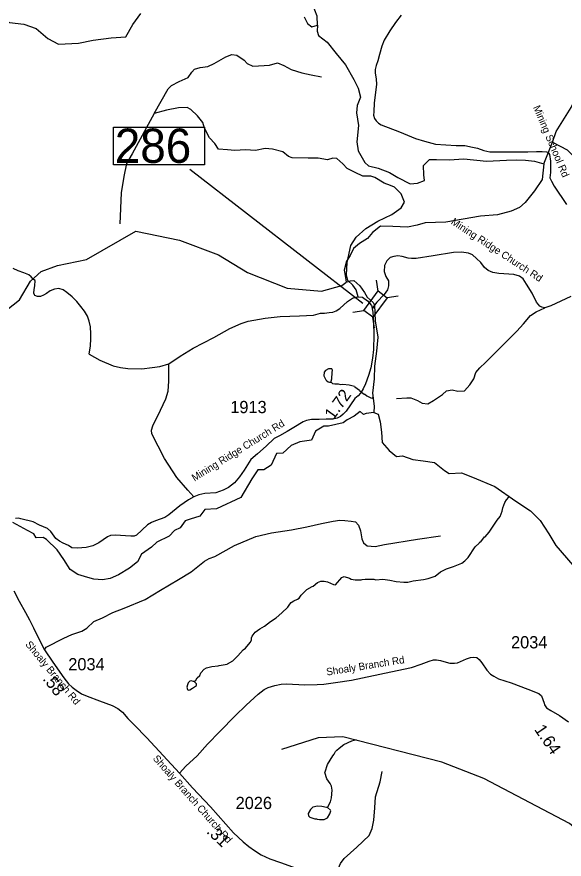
# Model space of a CAD drawing. Extents: x 1248089 to 1457196, y 820910 to 988753.
# Drawn here: x 1431704 to 1437302, y 938490 to 947102 of the extents above; entities that cross this region are included whole.
import ezdxf

# ---------------------------------------------------------------- set-up
doc = ezdxf.new("R2010")
doc.units = 0
for name, color, linetype in [('Exist Hydrographic Creek Single Shore', 7, 'Continuous'), ('Exist Hydrographic Misc Water Feature', 7, 'Continuous'), ('Exist Hydrographic River Shore', 7, 'Continuous'), ('Exist Road Non-System Type 51', 7, 'Continuous'), ('Exist Road Secondary Structure Standard Bridge CELL', 7, 'Continuous'), ('Exist Road Secondary Structure Standard Bridge Number Label', 7, 'Continuous'), ('Exist Road Secondary Type 41 Attributed', 7, 'Continuous'), ('Exist Road Secondary Type 51 Attributed', 7, 'Continuous'), ('Exist Road Secondary Type 51 Label', 7, 'Continuous'), ('Prop GRAU CAT1 Cell', 7, 'Continuous'), ('Prop Lane Lines', 7, 'Continuous')]:
    doc.layers.add(name, color=color, linetype=linetype)

msp = doc.modelspace()

# ---------------------------------------------------------------- linework, layer by layer
at = {"layer": 'Exist Hydrographic Creek Single Shore'}
for points in [[(1434777.9, 947016.7), (1434775.4, 947109.9), (1434752.7, 947170.3), (1434732.6, 947245.8), (1434709.9, 947306.3), (1434735.1, 947379.3)], [(1435355.2, 943055.2), (1435277.2, 943045.1), (1435249.5, 943037.5), (1435214.3, 943065.2), (1435153.9, 943019.9), (1435081, 942982.1), (1435040.7, 942951.9), (1434893.1, 942917.6), (1434842.8, 942917.6), (1434757.2, 942867.3), (1434717, 942774.1), (1434598.7, 942756.5), (1434508.2, 942718.7), (1434425.1, 942640.7), (1434359.7, 942638.2), (1434304.4, 942517.3), (1434228.9, 942469.5), (1434168.5, 942469.5), (1434108.2, 942378.8), (1433995.6, 942188.7), (1433746.6, 942070.4), (1433628.3, 942065.4), (1433575.5, 941997.4), (1433477.4, 941964.7), (1433424.5, 941949.6), (1433374.2, 941876.6), (1433316.4, 941848.9), (1433261, 941793.5), (1433136.1, 941731.7), (1433080.8, 941678.9), (1432980.2, 941608.4), (1432937.4, 941530.3), (1432856.9, 941464.9), (1432743.7, 941396.9), (1432658.1, 941359.1), (1432580.2, 941346.5), (1432492.1, 941354.1), (1432431.7, 941369.2), (1432328.6, 941399.4), (1432250.6, 941452.3), (1432185.2, 941553), (1432117.3, 941651.2), (1432006.6, 941759.4), (1431972.3, 941779), (1431901.9, 941774), (1431876.7, 941816.8), (1431813.8, 941849.5), (1431662.9, 941932.6)]]:
    msp.add_lwpolyline(points, dxfattribs=at)
at = {"layer": 'Exist Hydrographic Misc Water Feature'}
for points in [[(1437093, 945598.9), (1437183.4, 945820.4), (1437218.4, 945927.9), (1437373.4, 946174.3), (1437512.4, 946480.1), (1437631.4, 946602.4), (1437884.4, 946731.9), (1437919.4, 946790.4), (1437956.4, 946996.4), (1437999.4, 947080.9), (1438168.4, 947169.5), (1438448.4, 947429.7), (1438659.5, 947533.9), (1438966.8, 947851.9), (1439075.8, 947898.9), (1439375.4, 947946.1), (1439679.4, 948114.1), (1439832.5, 948278.3), (1440178.4, 948914.9), (1440383.4, 949143.9), (1440678.4, 949288.9), (1440950.4, 949572.3)], [(1437183.4, 945820.4), (1437331.4, 945741.8), (1437462.4, 945614.4), (1437611.4, 945568.7), (1437811.4, 945564.7), (1438217.5, 945408.7), (1438322.2, 945467.1), (1438460.5, 945469.5), (1438665.4, 945731.4), (1439011.4, 945924.6), (1439174.9, 946077.6), (1439221.4, 946022.1), (1439369.5, 945927.2), (1439536.5, 945940.3), (1440275.5, 946201.2), (1440385.5, 946264.6), (1440607.5, 946519.5), (1440770.5, 946785.3), (1440897.5, 946864.9), (1441132.5, 946961.9), (1441362.5, 947180.6), (1441637.4, 947624.7)], [(1430345.3, 943669.9), (1430645.3, 943663.8), (1430940.3, 943864.7), (1431553.4, 944069), (1431731.4, 944209.9), (1431843.3, 944398), (1431953.3, 944497.6), (1432121.4, 944559.9), (1432415.3, 944619.6), (1432920.4, 944911.5), (1433369.3, 944817), (1433766.4, 944667.9), (1434063.3, 944487.9), (1434468.4, 944328.7), (1434818.4, 944298.7), (1435028.4, 944353.6), (1435070.3, 944385.5)], [(1434918.4, 943368.1), (1434918.6, 943378.1), (1434927, 943401.9), (1434928.1, 943465.9), (1434932.5, 943489.9), (1434924.7, 943504.1), (1434892.7, 943502.6), (1434860.5, 943485.2), (1434846.1, 943469.4), (1434843.4, 943431.5), (1434864.8, 943391.1), (1434872.7, 943382.9), (1434888.4, 943370.6), (1434902.4, 943366.4), (1434918.4, 943368.1)], [(1434918.4, 943368.1), (1434934.2, 943353.8), (1434958.1, 943349.3), (1434990, 943348.7), (1435013.9, 943344.3), (1435038, 943345.9), (1435104.3, 943339.4), (1435157.7, 943325.7), (1435161, 943320.1), (1435208.9, 943284.8), (1435211.2, 943279.7), (1435256.2, 943243.8), (1435262.3, 943243.7), (1435283.9, 943227.3), (1435323.6, 943206.6), (1435339.5, 943202.3), (1435349.6, 943214.6)], [(1433519.4, 940307.8), (1433533.7, 940321.5), (1433550.1, 940345.2), (1433574.5, 940368.8), (1433584.9, 940396.7), (1433619.6, 940434), (1433643.8, 940445.6), (1433700.1, 940458.6), (1433764.1, 940465.5), (1433772.2, 940469.3), (1433856.4, 940483.7), (1433858.5, 940487.7), (1433913, 940518.8), (1433965.9, 940569.9), (1434019, 940630.9), (1434041.3, 940648.5), (1434092.2, 940703.7), (1434104.6, 940727.4), (1434105, 940751.4), (1434111.4, 940771.3), (1434142.1, 940810.8), (1434190.8, 940845.9), (1434237.1, 940871.1), (1434299.2, 940920.4), (1434356.6, 940959), (1434415.1, 941008.7), (1434476.5, 941066.8), (1434495.1, 941098.5), (1434511.4, 941114.3), (1434535.7, 941131.8), (1434575.9, 941147.1), (1434590.1, 941158.9), (1434612.6, 941190.5), (1434669.7, 941245.4), (1434724.2, 941278.4), (1434735.7, 941281), (1434778.6, 941319.8), (1434814.6, 941333.8), (1434847.7, 941331.8), (1434880.7, 941324.7), (1434943.8, 941297), (1434962.5, 941296.2), (1435027.8, 941371), (1435051.9, 941378.6), (1435107.6, 941361.6), (1435123.4, 941353.3), (1435163.3, 941344.6), (1435227.3, 941345.4), (1435235.4, 941349.3), (1435267.5, 941352.7), (1435355.4, 941351), (1435375.3, 941344.7), (1435447.8, 941351.3), (1435518.9, 941342.1), (1435583.1, 941328.9), (1435662.9, 941321.5), (1435702.9, 941322.7), (1435759.2, 941335.7), (1435863.4, 941347.8), (1435911.6, 941358.9), (1435983.9, 941381.7), (1436038.3, 941426.3), (1436099.6, 941459.6), (1436169.3, 941480.7), (1436254.3, 941516.8), (1436286.7, 941540.3), (1436319.3, 941573.7), (1436393.2, 941684.3), (1436431.8, 941719.7), (1436438, 941733.6), (1436448.5, 941735.8), (1436486.9, 941784.7), (1436492.6, 941787.1), (1436535.3, 941831.9), (1436617.9, 941956.4), (1436646.6, 941994), (1436669.5, 942049.5), (1436676.1, 942081.4), (1436695, 942135.1), (1436711.5, 942164.9), (1436736.5, 942192.6)], [(1433519.4, 940307.8), (1433509.4, 940306), (1433487.5, 940314.4), (1433473.4, 940308.6), (1433457.2, 940292.9), (1433448.8, 940271.1), (1433444.4, 940247.1), (1433449.9, 940223), (1433457.9, 940218.9), (1433471.9, 940222.6), (1433502.2, 940238.1), (1433542.7, 940265.4), (1433540.9, 940281.4), (1433519.4, 940307.8)], [(1438411.6, 938034.1), (1438099.6, 937998.9), (1437996.5, 938009), (1437958.7, 938082), (1437848, 938298.5), (1437762.5, 938517.5), (1437355.4, 938853.5), (1436480.5, 939314.4), (1436050.5, 939480.7), (1435037.4, 939740.7), (1434787.5, 939729.4), (1434410.4, 939612.2)], [(1434881.2, 939016.8), (1434912, 939077.8), (1434922.7, 939115.6), (1434928.1, 939195.6), (1434922.8, 939235.7), (1434909.3, 939262), (1434876.1, 939312.6), (1434853.3, 939377.1), (1434858.6, 939383.1), (1434882.6, 939456.6), (1434936.2, 939547.7), (1434950.5, 939563.5), (1434964.9, 939589.2), (1434977.2, 939605), (1435001.5, 939626.5), (1435050.1, 939661.7), (1435130.8, 939700.2), (1435176.6, 939713.1)], [(1434881.2, 939016.8), (1434871, 939016.6), (1434825.2, 939029.4), (1434779.3, 939030.2), (1434731.2, 939023.2), (1434708.7, 938999.5), (1434683.9, 938955.9), (1434685.5, 938931.9), (1434701.3, 938919.6), (1434721.2, 938911.2), (1434753, 938902.7), (1434769, 938902.4), (1434777, 938898.2), (1434800.9, 938895.8), (1434849, 938896.9), (1434881.3, 938914.3), (1434905.9, 938951.9), (1434914.4, 938983.8), (1434912.5, 938991.8), (1434881.2, 939016.8)]]:
    msp.add_lwpolyline(points, dxfattribs=at)
at = {"layer": 'Exist Hydrographic River Shore'}
for points in [[(1431547.7, 947120), (1431544, 947089.9), (1431630.7, 947044.5), (1431776.6, 947026.9), (1431902.4, 946984.1), (1432020.6, 946880.9), (1432128.8, 946823), (1432335.1, 946833), (1432483.5, 946863.2), (1432669.7, 946888.4), (1432818.1, 946896), (1432892.2, 947024.2), (1432972.7, 947135)], [(1434642, 947102.3), (1434677.2, 947034.4), (1434722.5, 946999.1), (1434777.9, 947016.7)], [(1434777.9, 947016.7), (1434774.7, 946956.9), (1434789.8, 946911.6), (1434877.9, 946843.6), (1434968.4, 946727.8), (1435066.5, 946612), (1435149.6, 946461), (1435194.8, 946372.8), (1435220, 946279.7), (1435184.7, 946195.6), (1435177.1, 946120), (1435199.8, 945991.6), (1435182.2, 945823), (1435194.7, 945732.3), (1435262.7, 945611.5), (1435300.4, 945578.8), (1435398.5, 945556.1), (1435516.7, 945510.8), (1435602.3, 945457.9), (1435728.1, 945395), (1435801, 945400), (1435874, 945427.7), (1435866.4, 945488.1), (1435863.9, 945581.3), (1435924.3, 945641.7), (1435994.7, 945641.7), (1436125.6, 945639.2), (1436276.5, 945649.2), (1436509.3, 945626.6), (1436710.6, 945636.7), (1436816.2, 945639.2), (1436906.8, 945636.7), (1436997.4, 945626.6), (1437093, 945598.9)], [(1437093, 945598.9), (1437075.4, 945437.8), (1436997.4, 945324.5), (1436901.8, 945204.4), (1436844, 945154.1), (1436758.4, 945116.3), (1436620.1, 945078.5), (1436446.5, 945063.4), (1436091.8, 945003), (1435880.4, 944995.4), (1435799.9, 944972.8), (1435699.3, 944952.6), (1435550.9, 944957.7), (1435422.6, 944960.2), (1435340.8, 944895.5), (1435290.5, 944835.1), (1435210, 944784.7), (1435147.1, 944731.9), (1435114.4, 944661.4), (1435074.1, 944603.5), (1435051.5, 944512.8), (1435061.7, 944455.7), (1435071.8, 944390.3)], [(1435071.8, 944390.3), (1435117.1, 944402.9), (1435149.8, 944405.4), (1435212.7, 944350), (1435260.5, 944284.5), (1435288.1, 944236.7), (1435350.2, 944180.5), (1435362.4, 944154.6)], [(1435362.4, 944154.6), (1435367.8, 943994.2), (1435395.5, 943825.5), (1435382.9, 943684.5), (1435362.7, 943531), (1435357.7, 943400.1), (1435340.1, 943254), (1435357.7, 943120.6), (1435355.2, 943055.2)], [(1435355.2, 943055.2), (1435401.2, 943038.3), (1435421.3, 942960.2), (1435433.9, 942854.5), (1435438.9, 942751.3), (1435511, 942669.3), (1435586.5, 942606.4), (1435649.4, 942613.9), (1435752.6, 942576.2), (1435860.7, 942561.1), (1435976.5, 942546), (1436079.6, 942462.9), (1436127.4, 942432.7), (1436250.7, 942440.2), (1436363.9, 942394.9), (1436592.8, 942299.2), (1436809.2, 942150.7), (1436957.6, 942050), (1437057.3, 941953), (1437145.3, 941814.5), (1437218.3, 941696.2), (1437389.3, 941494.8)]]:
    msp.add_lwpolyline(points, dxfattribs=at)
at = {"layer": 'Exist Road Non-System Type 51'}
for points in [[(1433108, 946112.3), (1433251.4, 946364.1), (1433286.6, 946399.3), (1433364.6, 946439.6), (1433457.7, 946479.9), (1433495.4, 946535.3), (1433520.6, 946565.5), (1433578.5, 946583.1), (1433659, 946593.2), (1433721.9, 946623.4), (1433840.1, 946691.4), (1433903, 946716.5), (1433955.8, 946709), (1434028.8, 946658.6), (1434059, 946623.4), (1434119.4, 946598.2), (1434232.6, 946603.3), (1434287.9, 946608.3), (1434368.4, 946631), (1434436.3, 946603.3), (1434509.3, 946563), (1434620, 946530.2), (1434715.6, 946510.1), (1434821.2, 946490)], [(1435195, 944239.9), (1435174.9, 944309.6), (1435139.7, 944359.9), (1435089.3, 944405.3), (1435076.8, 944463.2), (1435081.8, 944591.6), (1435119.5, 944765.3), (1435174.9, 944848.4), (1435273, 944939), (1435396.3, 945012), (1435539.7, 945082.5), (1435635.3, 945150.5), (1435668, 945208.4), (1435635.3, 945291.4), (1435567.3, 945359.4), (1435524.6, 945377), (1435461.7, 945399.7), (1435366.1, 945460.1), (1435323.5, 945471.5), (1435275.7, 945471.5), (1435243, 945474.1), (1435165, 945509.3), (1435082, 945552.1), (1435036.7, 945597.4), (1434976.3, 945652.8), (1434936.1, 945655.3), (1434880.7, 945640.2), (1434787.7, 945655.3), (1434684.5, 945657.8), (1434518.5, 945660.4), (1434483.3, 945675.5), (1434425.4, 945720.8), (1434319.7, 945748.5), (1434244.3, 945756), (1434146.1, 945735.9), (1434043, 945740.9), (1433932.3, 945735.9), (1433859.4, 945740.9), (1433766.3, 945748.5), (1433728.5, 945806.4), (1433675.7, 945864.3), (1433623.7, 945963.8), (1433606.1, 946021.7), (1433553.3, 946089.7), (1433482.9, 946155.1), (1433447.6, 946175.3), (1433357.1, 946172.8), (1433236.3, 946147.6), (1433108, 946112.3)], [(1433108, 946112.3), (1432882.4, 945700), (1432824.5, 945601.9), (1432799.4, 945468.4), (1432771.7, 945302.3), (1432756.7, 944986.2)], [(1432442.7, 943653.8), (1432456.1, 943739.7), (1432461.6, 943809.6), (1432462.6, 943861.5), (1432458, 943933.8), (1432445.1, 943992), (1432426.1, 944042.4), (1432397, 944093), (1432360, 944139.8), (1432317.1, 944192.7), (1432269.9, 944237.5), (1432214.8, 944284.6), (1432177.1, 944309.4), (1432135.3, 944324.2), (1432089.1, 944319.2), (1432044.7, 944300.1), (1432008.5, 944274.7), (1431976, 944257.2), (1431945.8, 944241.7), (1431915.7, 944242.4), (1431889.8, 944253), (1431884.1, 944259.1), (1431876.4, 944277.3), (1431881, 944315.2), (1431887.7, 944351.1), (1431890.7, 944407), (1431875, 944415.3), (1431851.6, 944443.8), (1431827.9, 944462.4), (1431776.3, 944483.3), (1431716.8, 944506.6), (1431667.2, 944527.5)], [(1433259.9, 943555.4), (1433373.1, 943633.5), (1433506.4, 943714.1), (1433720.3, 943822.3), (1433881.3, 943915.5), (1433999.5, 943965.8), (1434070, 943991), (1434243.5, 944021.2), (1434397, 944038.8), (1434595.7, 944046.4), (1434738.2, 944050.5), (1434811.1, 944071.5), (1434851.4, 944072.3), (1434900, 944078.2), (1434934.4, 944080.7), (1434970.5, 944096.7), (1435007.4, 944120.2), (1435087, 944192.4), (1435135.7, 944225.9), (1435170.1, 944236), (1435195, 944239.9)], [(1435195, 944239.9), (1435239.8, 944237), (1435290.2, 944199.2), (1435332.9, 944151.4), (1435339.1, 944127.5)], [(1435586.6, 943198.6), (1435692.2, 943206.1), (1435732.5, 943206.1), (1435800.4, 943178.5), (1435848.2, 943150.8), (1435908.6, 943145.7), (1435963.9, 943178.5), (1436057, 943241.4), (1436097.2, 943279.2), (1436157.6, 943286.7), (1436215.5, 943274.1), (1436283.4, 943279.2), (1436336.2, 943339.6), (1436379, 943402.5), (1436399.1, 943465.5), (1436439.4, 943513.3), (1436497.3, 943568.7), (1436670.8, 943739.9), (1436816.8, 943888.4), (1436884.7, 943963.9), (1436957.6, 944049.5), (1437015.5, 944084.8), (1437103.5, 944126.7)], [(1432442.7, 943653.8), (1432553.6, 943593.1), (1432689.5, 943532.6), (1432764.9, 943517.5), (1432837.9, 943507.5), (1432983.8, 943502.4), (1433087, 943515), (1433167.5, 943527.6), (1433259.9, 943555.4)], [(1433515.4, 942195.5), (1433453.6, 942263.2), (1433340.4, 942391.6), (1433214.6, 942587.9), (1433086.3, 942837.2), (1433081.3, 942877.5), (1433093.9, 942920.2), (1433171.9, 943081.4), (1433227.2, 943198), (1433252.3, 943276), (1433257.4, 943376.7), (1433259.9, 943555.4)], [(1431986.4, 940629), (1432005.1, 940656.9), (1432186.2, 940750.1), (1432266.7, 940785.3), (1432369.9, 940820.6), (1432420.2, 940850.8), (1432493.2, 940918.7), (1432578.7, 940956.5), (1432684.4, 941011.9), (1432802.6, 941057.2), (1433016.4, 941145.3), (1433172.4, 941241), (1433356.1, 941349.2), (1433486.9, 941427.3), (1433625.2, 941535.5), (1433669.6, 941564.4), (1433730, 941584.5), (1433931.3, 941695.3), (1434147.6, 941788.4), (1434308.6, 941826.2), (1434512.4, 941856.4), (1434670.9, 941889.1), (1434821.8, 941921.9), (1434940.1, 941947), (1435009.2, 941956.7), (1435059.5, 941951.7), (1435122.4, 941944.1), (1435167.7, 941939.1), (1435197.9, 941903.8), (1435218, 941845.9), (1435233.1, 941765.4), (1435250.7, 941722.6), (1435288.5, 941692.4), (1435369, 941687.3), (1435464.6, 941707.5), (1435801.7, 941762.9), (1436035.7, 941795.6)], [(1434974.9, 938241.9), (1434993.9, 938397.5), (1435014, 938445.3), (1435051.8, 938498.2), (1435182.6, 938614), (1435305.9, 938732.3), (1435338.6, 938802.8), (1435356.2, 938888.4), (1435366.2, 939014.3), (1435373.8, 939127.6), (1435419.1, 939281.1), (1435439.2, 939386.9)]]:
    msp.add_lwpolyline(points, dxfattribs=at)
at = {"layer": 'Exist Road Secondary Structure Standard Bridge CELL'}
for p, q in [((1435399.8, 944298.7), (1435383.1, 944410.6)), ((1435490.8, 944231.4), (1435602.8, 944248.1)), ((1435140, 944083), (1435252, 944099.7)), ((1435361.8, 943918.9), (1435345, 944030.9))]:
    msp.add_line(p, q, dxfattribs=at)
msp.add_lwpolyline([(1435252, 944099.7), (1435399.4, 944299), (1435492.5, 944230.1), (1435345, 944030.9)], close=True, dxfattribs=at)
at = {"layer": 'Exist Road Secondary Structure Standard Bridge Number Label'}
msp.add_line((1435242, 944170.8), (1433472.3, 945540), dxfattribs=at)
msp.add_lwpolyline([(1432694, 945973.3), (1433623, 945973.3), (1433623, 945589.2), (1432694, 945589.2)], close=True, dxfattribs=at)
at = {"layer": 'Exist Road Secondary Type 41 Attributed'}
msp.add_lwpolyline([(1433368.8, 939368.2), (1433433, 939439.2), (1433547.6, 939545.7), (1433652.7, 939664.6), (1433780.9, 939795.7), (1433937.6, 939954.9), (1434050.9, 940065.5), (1434172.1, 940175.6), (1434232.1, 940223.4), (1434274.4, 940246.6), (1434341.3, 940265.7), (1434408.2, 940279.4), (1434462.7, 940282.1), (1434651.1, 940273.9), (1434776.1, 940276.6), (1434842.9, 940280.7), (1434964.4, 940297.1), (1435128.1, 940320.3), (1435528.8, 940404.8), (1435741.6, 940451.2), (1435840.5, 940482.2), (1435921, 940513.7), (1435966, 940528.7), (1435997.4, 940528.7), (1436036.9, 940521.9), (1436095.6, 940504.1), (1436132.5, 940493.2), (1436178.9, 940493.2), (1436211.6, 940498.6), (1436243, 940510.9), (1436303, 940539.6), (1436344, 940553.3), (1436378.1, 940554.6), (1436409.5, 940550.5), (1436434, 940531.4), (1436461.3, 940498.6), (1436511.4, 940422.3), (1436549.6, 940382.7), (1436582.3, 940359.4), (1436631.5, 940334.9), (1436758.4, 940291.2), (1436931.7, 940229.7), (1437044.2, 940183.6), (1437070.1, 940159), (1437085.1, 940123.5), (1437098.8, 940085.3), (1437101.5, 940068.9), (1437122, 940038.8), (1437167, 940010.2), (1437255.7, 939958.3), (1437347.1, 939892.7)], dxfattribs=at)
at = {"layer": 'Exist Road Secondary Type 51 Attributed'}
for points in [[(1435636.2, 947118.2), (1435578.3, 947044.3), (1435518.7, 946958), (1435460.9, 946863.7), (1435436.3, 946802.7), (1435411.6, 946715.8), (1435396.7, 946652.1), (1435378.5, 946603.9), (1435370, 946564.2), (1435368.9, 946524.6), (1435380.7, 946466.7), (1435382.8, 946409.9), (1435359.3, 946222.2), (1435355, 946131.2), (1435352.8, 946097.9), (1435361.4, 946063.6), (1435379.6, 946036.9), (1435403.2, 946015.4), (1435428.9, 945998.3), (1435617.3, 945925.4), (1435779.8, 945857.3), (1435874, 945831.6), (1435986.4, 945801.6), (1436197.9, 945785.8), (1436286.8, 945784.7), (1436365, 945769.7), (1436415.3, 945758), (1436480.6, 945736.5), (1436540.6, 945722.6), (1436630.5, 945722.6), (1436931.9, 945720.5), (1437018.6, 945723.7), (1437076.4, 945724.8), (1437121.3, 945720.6), (1437137.3, 945715.2), (1437153.4, 945693.8), (1437160.9, 945627.4), (1437160.9, 945510.5), (1437156.6, 945457), (1437173.7, 945421.6), (1437200.5, 945369.1), (1437325.6, 945182.2)], [(1437371.6, 944241.5), (1437166.1, 944146.1), (1437103.5, 944126.7), (1437073.7, 944132.7), (1437052.9, 944144.6), (1437018.6, 944184.9), (1436975.4, 944277.3), (1436917.4, 944368.2), (1436882.2, 944424.3), (1436846.5, 944451.1), (1436788.4, 944467.5), (1436632.1, 944479.4), (1436574, 944488.4), (1436524.8, 944507.8), (1436486.1, 944540.6), (1436448.9, 944589.7), (1436405.7, 944631.5), (1436364, 944667.2), (1436322.3, 944686.6), (1436252.3, 944697), (1436171.1, 944694.1), (1435962.6, 944658.3), (1435786.9, 944631.5), (1435739.2, 944630), (1435706.4, 944634.5), (1435645.4, 944652.3), (1435599.2, 944656.8), (1435560.5, 944652.3), (1435523.3, 944640.4), (1435489, 944606.1), (1435464, 944560.9), (1435462.5, 944496.8), (1435478.9, 944447.6), (1435504.2, 944402.9), (1435504.2, 944352.2), (1435496.8, 944312), (1435462.5, 944264.3), (1435386.6, 944185.3), (1435362.4, 944154.6)], [(1435362.4, 944154.6), (1435337.8, 944117.2), (1435344.7, 944080.9), (1435351, 943971.8), (1435354, 943851.1), (1435351, 943702.1), (1435342, 943611.1), (1435324.4, 943512.1), (1435299.1, 943434.6), (1435269.3, 943351.1), (1435245.5, 943297.5), (1435220.2, 943255.7), (1435193.4, 943227.4), (1435162.1, 943199.1), (1435117.7, 943134.1), (1435071.5, 943070), (1435041.8, 943038.7), (1435013.5, 943016.4), (1434980.7, 943000), (1434936, 942989.6), (1434866.6, 942989.6), (1434795.1, 942986.6), (1434717.7, 942986.6), (1434665.5, 942974.7), (1434632.8, 942961.3), (1434537.5, 942901.7), (1434469, 942861.4), (1434390, 942818.2), (1434336.4, 942789.9), (1434253.4, 942713.1), (1434165.5, 942634.1), (1434098.5, 942576), (1434030, 942468.7), (1433982.3, 942400.1), (1433928.7, 942339), (1433867.7, 942289.9), (1433814.1, 942261.5), (1433738.1, 942234.7), (1433627.1, 942226.8), (1433564.5, 942214.9), (1433515.4, 942195.5), (1433460.3, 942164.2), (1433370.9, 942101.6), (1433259.2, 942010.7), (1433219, 941983.9), (1433122.2, 941949.6), (1433080.5, 941931.7), (1433041, 941906.8), (1432929.3, 941804), (1432905.5, 941793.5), (1432869.8, 941793.5), (1432710.4, 941801), (1432662.8, 941798), (1432630.6, 941784.8), (1432544.2, 941723.7), (1432481.7, 941693.9), (1432413.2, 941676), (1432323.8, 941670), (1432265.8, 941673), (1432231.5, 941696.8), (1432176.9, 941721.8), (1432141.2, 941739.7), (1432104, 941769.5), (1432050.3, 941841.1), (1432017.6, 941869.4), (1431935.7, 941903.7), (1431871.6, 941939.4), (1431743.6, 941970.7), (1431719.7, 941975.2), (1431691.4, 941973.7)], [(1431674.5, 941234), (1431729.1, 941126.1), (1431794.3, 941010.6), (1431835.2, 940936.8), (1431876.1, 940854.9), (1431955.1, 940689.1), (1431986.4, 940629), (1432071, 940503.4), (1432184.1, 940344.1), (1432231.9, 940282.7), (1432268.7, 940248.5), (1432311, 940217.1), (1432367, 940181.6), (1432424.3, 940155.7), (1432549.8, 940109.2), (1432679, 940060.7), (1432736.3, 940032), (1432784, 939992.4), (1432838.6, 939928.2), (1432904.1, 939862.7), (1433035, 939729.1), (1433368.8, 939368.2)], [(1433368.8, 939368.2), (1433499.7, 939219.4), (1433685.3, 939024.1), (1433840.9, 938849.3), (1433919.7, 938759.9), (1434019.3, 938665.7), (1434078, 938619.3), (1434133.9, 938578.3), (1434203.5, 938536), (1434290.8, 938495), (1434402.3, 938454.4), (1434635.6, 938370.7)]]:
    msp.add_lwpolyline(points, dxfattribs=at)

# ---------------------------------------------------------------- texts
at = {"layer": 'Exist Road Secondary Structure Standard Bridge Number Label'}
msp.add_text('286', height=350, dxfattribs=at).set_placement((1432706.6, 945608.9))
at = {"layer": 'Exist Road Secondary Type 51 Label'}
for s, rotation, p in [('Mining School Rd', 292.83534, (1436982.6, 946177.5)), ('Mining Ridge Church Rd', 326.68729, (1436137.1, 944988.8)), ('Mining Ridge Church Rd', 31.78166, (1433521.3, 942349.4)), ('Shoaly Branch Rd', 309.69979, (1431787, 940682.8)), ('Shoaly Branch Rd', 9.14612, (1434875.1, 940366.4)), ('Shoaly Branch Church Rd', 311.50774, (1433090.5, 939515.1))]:
    msp.add_text(s, height=75, rotation=rotation, dxfattribs=at).set_placement(p)
at = {"layer": 'Prop GRAU CAT1 Cell'}
for s, rotation, p in [('1.72', 54.23186, (1434940.6, 942972.5)), ('.58', 307.85354, (1431963.1, 940330.2)), ('1.64', 304.26658, (1436991.6, 939815.5)), ('.31', 316.59116, (1433636.6, 938763.8))]:
    msp.add_text(s, height=125, rotation=rotation, dxfattribs=at).set_placement(p)
at = {"layer": 'Prop Lane Lines'}
for s, p in [('1913', (1433887.2, 943050)), ('2034', (1436758.5, 940645.2)), ('2034', (1432230.4, 940420.4)), ('2026', (1433941.9, 939002.2))]:
    msp.add_text(s, height=125, dxfattribs=at).set_placement(p)

doc.saveas('drawing.dxf')
